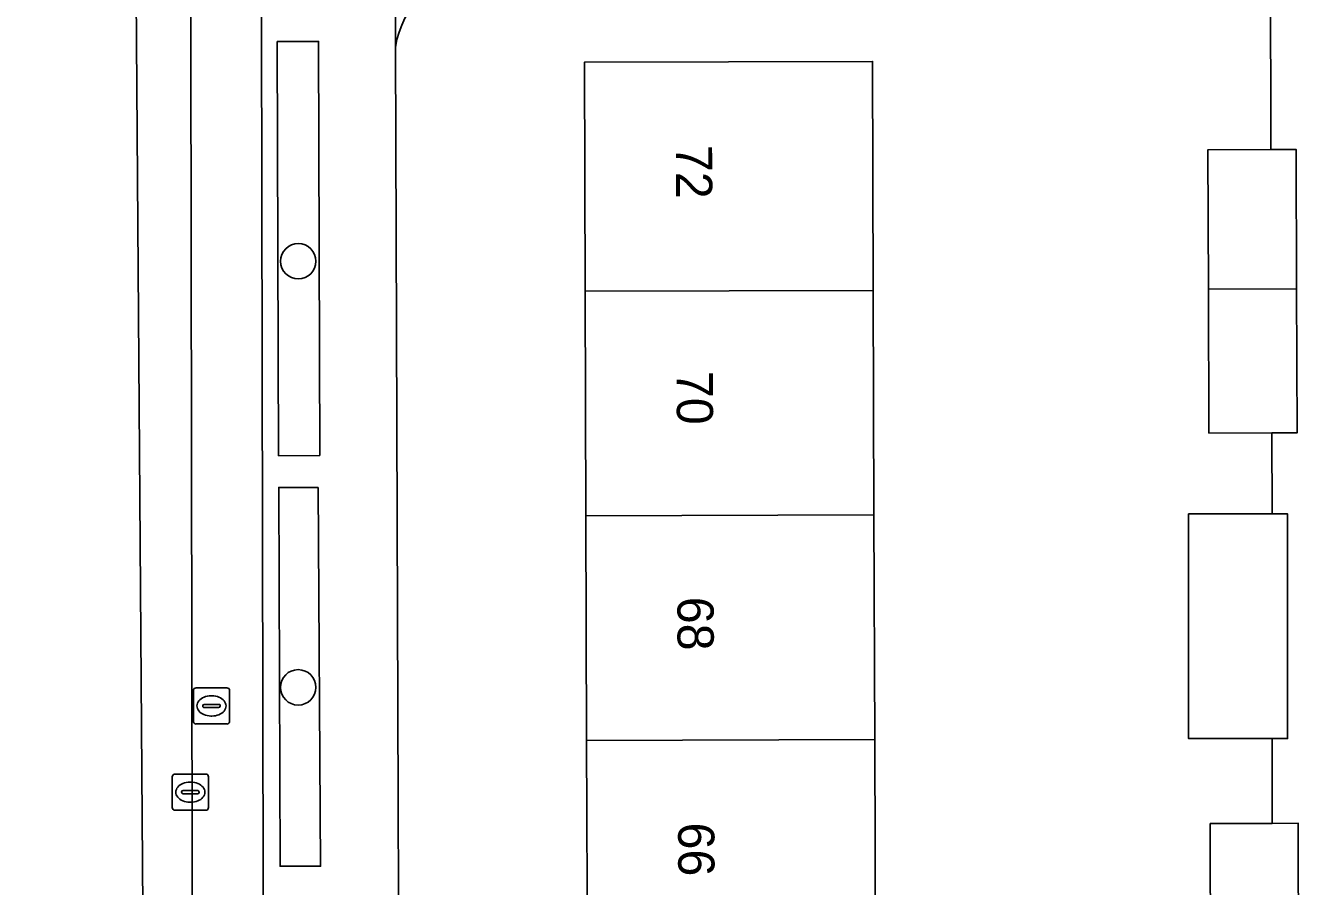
# Model space of a CAD drawing. Extents: x 160732 to 162107, y 387428 to 388479.
# Drawn here: x 161302.41 to 161337.84, y 388110 to 388133.78 of the extents above; entities that cross this region are included whole.
import ezdxf

# ---------------------------------------------------------------- set-up
doc = ezdxf.new("R2010")
doc.units = 0
for name, color, linetype in [('IMGEO_Boom', 7, 'Continuous'), ('IMGEO_Erf', 7, 'Continuous'), ('IMGEO_Groenvoorziening', 7, 'Continuous'), ('IMGEO_Haag', 7, 'Continuous'), ('IMGEO_Kolk', 7, 'Continuous'), ('IMGEO_Pand', 7, 'Continuous'), ('IMGEO_Pand_nummerreeks', 7, 'Continuous'), ('IMGEO_Parkeervlak_open', 7, 'Continuous'), ('IMGEO_Rijbaan_lokaal_gesloten', 7, 'Continuous'), ('IMGEO_Voetpad_open', 7, 'Continuous')]:
    doc.layers.add(name, color=color, linetype=linetype)

msp = doc.modelspace()

# ---------------------------------------------------------------- linework, layer by layer
at = {"layer": 'IMGEO_Boom'}
for centre in [(161309.943, 388127.273), (161309.941, 388115.497)]:
    msp.add_circle(centre, 0.489, dxfattribs=at)
at = {"layer": 'IMGEO_Erf'}
for points in [[(161335.133, 388111.733), (161336.841, 388111.738), (161336.841, 388114.08), (161334.538, 388114.08), (161334.538, 388120.289), (161336.841, 388120.289), (161336.835, 388122.528), (161335.096, 388122.523), (161335.083, 388126.498), (161335.071, 388130.355), (161336.812, 388130.36), (161336.803, 388135.37), (161314.867, 388135.328)], [(161312.627, 388133.19), (161312.781, 388088.859)], [(161314.851, 388086.819), (161322.043, 388086.826), (161336.918, 388086.881), (161336.911, 388088.656), (161336.9, 388091.627), (161335.023, 388091.622), (161335.011, 388095.462), (161334.998, 388099.377), (161336.877, 388099.383), (161336.864, 388103.906), (161335.156, 388103.901), (161335.145, 388107.875), (161335.133, 388111.733)]]:
    msp.add_lwpolyline(points, dxfattribs=at)
msp.add_lwpolyline([(161325.865, 388114.053), (161325.885, 388107.846), (161325.905, 388101.639), (161325.925, 388095.432), (161325.945, 388089.105), (161317.988, 388089.08), (161317.968, 388095.406), (161317.948, 388101.614), (161317.928, 388107.821), (161317.908, 388114.028), (161317.888, 388120.235), (161317.868, 388126.442), (161317.848, 388132.772), (161325.805, 388132.797), (161325.825, 388126.468), (161325.845, 388120.261)], close=True, dxfattribs=at)
msp.add_arc((161315.133, 388132.807), 2.535, 96.027, 171.3037, dxfattribs=at)
at = {"layer": 'IMGEO_Groenvoorziening'}
for points in [[(161310.539, 388121.902), (161310.502, 388133.347), (161309.361, 388133.343), (161309.398, 388121.899)], [(161310.49, 388121.024), (161309.401, 388121.024), (161309.44, 388110.552), (161310.56, 388110.552)]]:
    msp.add_lwpolyline(points, close=True, dxfattribs=at)
at = {"layer": 'IMGEO_Haag'}
for points in [[(161310.539, 388121.902), (161310.502, 388133.347), (161309.361, 388133.343), (161309.398, 388121.899)], [(161310.49, 388121.024), (161309.401, 388121.024), (161309.44, 388110.552), (161310.56, 388110.552)]]:
    msp.add_lwpolyline(points, close=True, dxfattribs=at)
at = {"layer": 'IMGEO_Kolk'}
for p, q in [((161307.044, 388114.558), (161307.044, 388115.41)), ((161307.119, 388115.484), (161307.971, 388115.484)), ((161307.532, 388115.264), (161307.557, 388115.264)), ((161308.045, 388115.41), (161308.045, 388114.558)), ((161307.303, 388114.978), (161307.303, 388114.99)), ((161307.741, 388114.941), (161307.343, 388114.941)), ((161307.346, 388115.027), (161307.744, 388115.027)), ((161307.787, 388114.99), (161307.787, 388114.978)), ((161307.971, 388114.484), (161307.119, 388114.484)), ((161307.555, 388114.704), (161307.53, 388114.704)), ((161306.536, 388113.1), (161307.388, 388113.1)), ((161306.461, 388112.174), (161306.461, 388113.026)), ((161306.949, 388112.88), (161306.974, 388112.88)), ((161307.462, 388113.026), (161307.462, 388112.174)), ((161306.72, 388112.594), (161306.72, 388112.606)), ((161307.158, 388112.557), (161306.76, 388112.557)), ((161306.763, 388112.643), (161307.161, 388112.643)), ((161307.204, 388112.606), (161307.204, 388112.594)), ((161307.388, 388112.1), (161306.536, 388112.1)), ((161306.972, 388112.32), (161306.947, 388112.32))]:
    msp.add_line(p, q, dxfattribs=at)
for points in [[(161307.044, 388114.558), (161307.044, 388115.41)], [(161307.119, 388115.484), (161307.971, 388115.484)], [(161308.045, 388115.41), (161308.045, 388114.558)], [(161307.971, 388114.484), (161307.119, 388114.484)], [(161306.536, 388113.1), (161307.388, 388113.1)], [(161306.461, 388112.174), (161306.461, 388113.026)], [(161307.462, 388113.026), (161307.462, 388112.174)], [(161307.388, 388112.1), (161306.536, 388112.1)]]:
    msp.add_lwpolyline(points, dxfattribs=at)
for centre, radius, start, end in [((161307.121, 388115.408), 0.0765, 91.552, 178.448), ((161307.121, 388115.408), 0.0765, 91.552, 178.448), ((161307.969, 388115.408), 0.0765, 1.552, 88.448), ((161307.969, 388115.408), 0.0765, 1.552, 88.448), ((161307.343, 388114.987), 0.0403, 85.8775, 175.7526), ((161307.34, 388114.977), 0.0366, 178.938, 274.7102), ((161307.744, 388114.984), 0.043, 264.8664, 352.4533), ((161307.748, 388114.989), 0.0386, 1.7309, 96.639), ((161307.121, 388114.56), 0.0765, 181.552, 268.448), ((161307.121, 388114.56), 0.0765, 181.552, 268.448), ((161307.969, 388114.56), 0.0765, 271.552, 358.448), ((161307.969, 388114.56), 0.0765, 271.552, 358.448), ((161306.538, 388113.024), 0.0765, 91.552, 178.448), ((161306.538, 388113.024), 0.0765, 91.552, 178.448), ((161307.386, 388113.024), 0.0765, 1.552, 88.448), ((161307.386, 388113.024), 0.0765, 1.552, 88.448), ((161306.76, 388112.603), 0.0403, 85.8775, 175.7526), ((161306.757, 388112.593), 0.0366, 178.938, 274.7102), ((161307.161, 388112.6), 0.043, 264.8664, 352.4533), ((161307.165, 388112.605), 0.0386, 1.7309, 96.639), ((161306.538, 388112.176), 0.0765, 181.552, 268.448), ((161306.538, 388112.176), 0.0765, 181.552, 268.448), ((161307.386, 388112.176), 0.0765, 271.552, 358.448), ((161307.386, 388112.176), 0.0765, 271.552, 358.448)]:
    msp.add_arc(centre, radius, start, end, dxfattribs=at)
for centre, major_axis, ratio, start_param, end_param in [((161307.531, 388114.984), (-0.387, 0.002), 0.722429, 4.712389, 7.853982), ((161307.556, 388114.984), (-0.39, 0.002), 0.717154, 1.570796, 4.712389), ((161306.948, 388112.6), (-0.387, 0.002), 0.722429, 4.712389, 7.853982), ((161306.973, 388112.6), (-0.39, 0.002), 0.717154, 1.570796, 4.712389)]:
    msp.add_ellipse(centre, major_axis=major_axis, ratio=ratio, start_param=start_param, end_param=end_param, dxfattribs=at)
at = {"layer": 'IMGEO_Pand'}
for points in [[(161325.825, 388126.468), (161325.805, 388132.797), (161317.848, 388132.772), (161317.868, 388126.442)], [(161337.507, 388130.362), (161336.812, 388130.36), (161335.071, 388130.355), (161335.083, 388126.498), (161337.519, 388126.506)], [(161317.868, 388126.442), (161317.888, 388120.235), (161325.845, 388120.261), (161325.825, 388126.468)], [(161337.519, 388126.506), (161335.083, 388126.498), (161335.096, 388122.523), (161336.835, 388122.528), (161337.532, 388122.53)], [(161325.865, 388114.053), (161325.845, 388120.261), (161317.888, 388120.235), (161317.908, 388114.028)], [(161337.27, 388120.289), (161336.841, 388120.289), (161334.538, 388120.289), (161334.538, 388114.08), (161336.841, 388114.08), (161337.27, 388114.08)], [(161317.908, 388114.028), (161317.928, 388107.821), (161325.885, 388107.846), (161325.865, 388114.053)], [(161337.565, 388111.74), (161336.841, 388111.738), (161335.133, 388111.733), (161335.145, 388107.875), (161337.576, 388107.883)]]:
    msp.add_lwpolyline(points, close=True, dxfattribs=at)
at = {"layer": 'IMGEO_Parkeervlak_open'}
for points in [[(161306.847, 388212.73), (161307.047, 388087.977)], [(161309.014, 388091.217), (161308.778, 388209.754)]]:
    msp.add_lwpolyline(points, dxfattribs=at)
at = {"layer": 'IMGEO_Rijbaan_lokaal_gesloten'}
for points in [[(161307.047, 388087.977), (161306.847, 388212.73), (161306.826, 388213.638), (161305.426, 388213.64), (161305.369, 388158.215), (161305.432, 388139.667), (161305.805, 388087.926), (161307.047, 388087.929)], [(161305.432, 388139.667), (161302.072, 388139.624), (161302.072, 388087.918), (161305.805, 388087.926)]]:
    msp.add_lwpolyline(points, close=True, dxfattribs=at)
at = {"layer": 'IMGEO_Voetpad_open'}
for points in [[(161308.778, 388209.754), (161309.014, 388091.217)], [(161312.6, 388140), (161312.627, 388133.19)], [(161312.781, 388088.859), (161312.627, 388133.19), (161312.6, 388140)], [(161336.803, 388135.37), (161336.812, 388130.36), (161337.507, 388130.362), (161337.519, 388126.506), (161337.532, 388122.53), (161336.835, 388122.528), (161336.841, 388120.289), (161337.27, 388120.289), (161337.27, 388114.08), (161336.841, 388114.08), (161336.841, 388111.738), (161337.565, 388111.74), (161337.576, 388107.883), (161337.588, 388103.908), (161336.864, 388103.906), (161336.877, 388099.383), (161337.435, 388099.385), (161337.448, 388095.47), (161337.46, 388091.629), (161336.9, 388091.627), (161336.911, 388088.656), (161336.918, 388086.881), (161338.221, 388086.886)]]:
    msp.add_lwpolyline(points, dxfattribs=at)
for points in [[(161310.539, 388121.902), (161309.398, 388121.899), (161309.361, 388133.343), (161310.502, 388133.347)], [(161310.49, 388121.024), (161310.56, 388110.552), (161309.44, 388110.552), (161309.401, 388121.024)]]:
    msp.add_lwpolyline(points, close=True, dxfattribs=at)
msp.add_arc((161315.133, 388132.807), 2.535, 96.027, 171.3037, dxfattribs=at)

# ---------------------------------------------------------------- texts
at = {"layer": 'IMGEO_Pand_nummerreeks'}
for s, p in [('72', (161320.375, 388130.488)), ('70', (161320.395, 388124.241)), ('68', (161320.415, 388117.999)), ('66', (161320.435, 388111.76))]:
    msp.add_text(s, height=1, rotation=270.1836, dxfattribs=at).set_placement(p)

doc.saveas('drawing.dxf')
